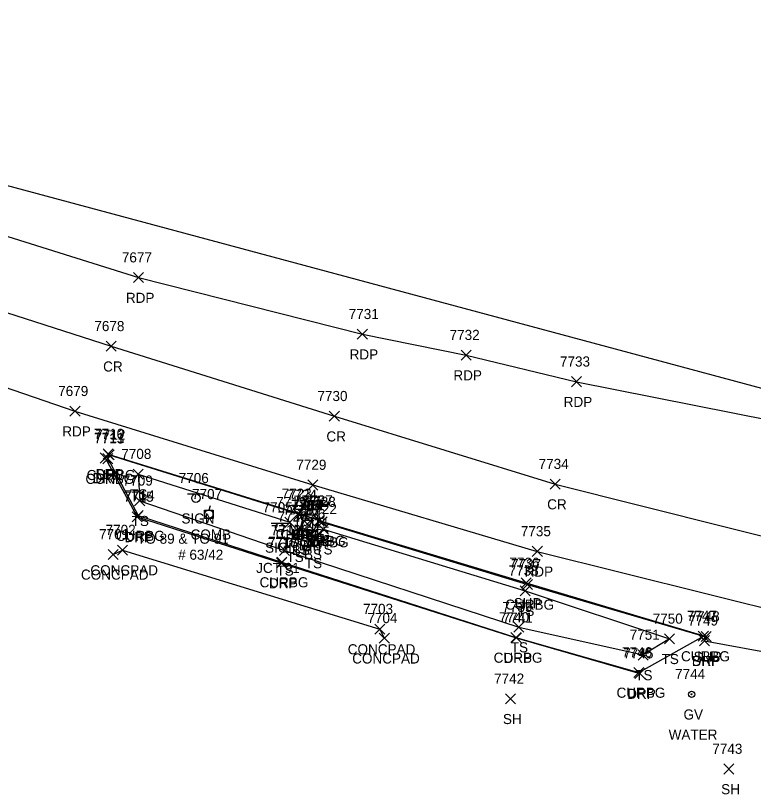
# Model space of a CAD drawing. Extents: x 1678863 to 1683592, y 407783 to 418211.
# Drawn here: x 1682234.2 to 1682380.1, y 417504.5 to 417658.7 of the extents above; entities that cross this region are included whole.
import ezdxf

# ---------------------------------------------------------------- set-up
doc = ezdxf.new("R2010")
doc.units = 0
for name, color, linetype in [('D_A', 7, 'Continuous'), ('D_I', 7, 'Continuous'), ('D_TIC', 7, 'Continuous'), ('DCP', 7, 'Continuous'), ('DS', 7, 'Continuous'), ('L_A', 7, 'Continuous'), ('L_I', 7, 'Continuous'), ('L_TIC', 7, 'Continuous'), ('LELB', 7, 'Continuous'), ('LS', 7, 'Continuous'), ('P_A', 7, 'Continuous'), ('P_I', 7, 'Continuous'), ('P_TIC', 7, 'Continuous'), ('PET', 7, 'Continuous'), ('PRC', 7, 'Continuous'), ('PSP', 7, 'Continuous'), ('R_A', 7, 'Continuous'), ('R_I', 7, 'Continuous'), ('R_TIC', 7, 'Continuous'), ('RC', 7, 'Continuous'), ('RDP', 7, 'Continuous'), ('S_A', 7, 'Continuous'), ('S_C', 7, 'Continuous'), ('S_I', 7, 'Continuous'), ('SSGN', 7, 'Continuous'), ('U_A', 7, 'Continuous'), ('U_C', 7, 'Continuous'), ('U_I', 7, 'Continuous'), ('UP', 7, 'Continuous'), ('UWV', 7, 'Continuous')]:
    doc.layers.add(name, color=color, linetype=linetype)

msp = doc.modelspace()

# ---------------------------------------------------------------- linework, layer by layer
at = {"layer": 'D_TIC'}
for points in [[(1682291.47, 417557.66), (1682293.47, 417559.66)], [(1682293.47, 417557.66), (1682291.47, 417559.66)], [(1682290.53, 417555.84), (1682292.53, 417557.84)], [(1682292.53, 417555.84), (1682290.53, 417557.84)], [(1682291.15, 417556.82), (1682293.15, 417558.82)], [(1682293.15, 417556.82), (1682291.15, 417558.82)]]:
    msp.add_lwpolyline(points, dxfattribs=at)
at = {"layer": 'DCP'}
msp.add_lwpolyline([(1682480.47, 417558.38), (1682116.99, 417656.08)], dxfattribs=at)
at = {"layer": 'DS'}
for p, q in [((1682289.93, 417559.84), (1682293.93, 417559.84)), ((1682289.93, 417555.84), (1682289.93, 417559.84)), ((1682293.93, 417559.84), (1682293.93, 417555.84)), ((1682290.93, 417556.84), (1682290.93, 417558.84)), ((1682290.93, 417558.84), (1682292.93, 417558.84)), ((1682291.94, 417557.84), (1682291.94, 417557.84)), ((1682291.94, 417557.84), (1682291.94, 417557.84)), ((1682292.93, 417558.84), (1682292.93, 417556.84)), ((1682292.93, 417556.84), (1682290.93, 417556.84)), ((1682293.93, 417555.84), (1682289.93, 417555.84))]:
    msp.add_line(p, q, dxfattribs=at)
at = {"layer": 'L_TIC'}
for points in [[(1682257.43, 417566.93), (1682259.43, 417568.93)], [(1682259.43, 417566.93), (1682257.43, 417568.93)], [(1682257.43, 417566.93), (1682259.43, 417568.93)], [(1682259.43, 417566.93), (1682257.43, 417568.93)], [(1682257.73, 417561.66), (1682259.73, 417563.66)], [(1682259.73, 417561.66), (1682257.73, 417563.66)], [(1682290.11, 417558.86), (1682292.11, 417560.86)], [(1682292.11, 417558.86), (1682290.11, 417560.86)], [(1682287.43, 417557.39), (1682289.43, 417559.39)], [(1682289.43, 417557.39), (1682287.43, 417559.39)], [(1682293.22, 417557.72), (1682295.22, 417559.72)], [(1682295.22, 417557.72), (1682293.22, 417559.72)], [(1682289.39, 417555.91), (1682291.39, 417557.91)], [(1682291.39, 417555.91), (1682289.39, 417557.91)], [(1682294.05, 417556.03), (1682296.05, 417558.03)], [(1682296.05, 417556.03), (1682294.05, 417558.03)], [(1682288.35, 417554.54), (1682290.35, 417556.54)], [(1682290.35, 417554.54), (1682288.35, 417556.54)], [(1682291.8, 417555.06), (1682293.8, 417557.06)], [(1682293.8, 417555.06), (1682291.8, 417557.06)], [(1682291.99, 417553.3), (1682293.99, 417555.3)], [(1682293.99, 417553.3), (1682291.99, 417555.3)], [(1682252.47, 417551.04), (1682254.47, 417553.04)], [(1682254.47, 417551.04), (1682252.47, 417553.04)], [(1682254.33, 417551.9), (1682256.33, 417553.9)], [(1682256.33, 417551.9), (1682254.33, 417553.9)], [(1682286.38, 417551.84), (1682288.38, 417553.84)], [(1682288.38, 417551.84), (1682286.38, 417553.84)], [(1682333.98, 417543.85), (1682335.98, 417545.85)], [(1682335.98, 417543.85), (1682333.98, 417545.85)], [(1682305.25, 417536.26), (1682307.25, 417538.26)], [(1682307.25, 417536.26), (1682305.25, 417538.26)], [(1682332.73, 417536.65), (1682334.73, 417538.65)], [(1682334.73, 417536.65), (1682332.73, 417538.65)], [(1682306.12, 417534.44), (1682308.12, 417536.44)], [(1682308.12, 417534.44), (1682306.12, 417536.44)], [(1682362.56, 417534.33), (1682364.56, 417536.33)], [(1682364.56, 417534.33), (1682362.56, 417536.33)], [(1682357.35, 417531.14), (1682359.35, 417533.14)], [(1682359.35, 417531.14), (1682357.35, 417533.14)], [(1682357.35, 417531.14), (1682359.35, 417533.14)], [(1682359.35, 417531.14), (1682357.35, 417533.14)], [(1682331.1, 417522.46), (1682333.1, 417524.46)], [(1682333.1, 417522.46), (1682331.1, 417524.46)], [(1682374.27, 417508.57), (1682376.27, 417510.57)], [(1682376.27, 417508.57), (1682374.27, 417510.57)]]:
    msp.add_lwpolyline(points, dxfattribs=at)
at = {"layer": 'LELB'}
for points in [[(1682258.43, 417567.93), (1682288.43, 417558.39), (1682289.35, 417555.54), (1682292.99, 417554.3), (1682295.05, 417557.03), (1682334.98, 417544.85), (1682363.56, 417535.33), (1682358.35, 417532.14)], [(1682258.43, 417567.93), (1682258.73, 417562.66), (1682287.38, 417552.84), (1682333.73, 417537.65), (1682358.35, 417532.14)], [(1682291.11, 417559.86), (1682290.39, 417556.91), (1682292.8, 417556.06), (1682294.22, 417558.72)]]:
    msp.add_lwpolyline(points, dxfattribs=at)
at = {"layer": 'LS'}
msp.add_lwpolyline([(1682253.47, 417552.04), (1682255.33, 417552.9), (1682306.25, 417537.26), (1682307.12, 417535.44)], dxfattribs=at)
at = {"layer": 'P_TIC'}
for points in [[(1682257.51, 417605.82), (1682259.51, 417607.82)], [(1682259.51, 417605.82), (1682257.51, 417607.82)], [(1682301.78, 417594.62), (1682303.78, 417596.62)], [(1682303.78, 417594.62), (1682301.78, 417596.62)], [(1682252.07, 417592.23), (1682254.07, 417594.23)], [(1682254.07, 417592.23), (1682252.07, 417594.23)], [(1682322.3, 417590.48), (1682324.3, 417592.48)], [(1682324.3, 417590.48), (1682322.3, 417592.48)], [(1682344.13, 417585.22), (1682346.13, 417587.22)], [(1682346.13, 417585.22), (1682344.13, 417587.22)], [(1682244.93, 417579.38), (1682246.93, 417581.38)], [(1682246.93, 417579.38), (1682244.93, 417581.38)], [(1682296.24, 417578.39), (1682298.24, 417580.39)], [(1682298.24, 417578.39), (1682296.24, 417580.39)], [(1682251.5, 417570.91), (1682253.5, 417572.91)], [(1682253.5, 417570.91), (1682251.5, 417572.91)], [(1682291.99, 417564.78), (1682293.99, 417566.78)], [(1682293.99, 417564.78), (1682291.99, 417566.78)], [(1682339.91, 417564.95), (1682341.91, 417566.95)], [(1682341.91, 417564.95), (1682339.91, 417566.95)], [(1682290.11, 417558.86), (1682292.11, 417560.86)], [(1682292.11, 417558.86), (1682290.11, 417560.86)], [(1682293.22, 417557.72), (1682295.22, 417559.72)], [(1682295.22, 417557.72), (1682293.22, 417559.72)], [(1682336.39, 417551.64), (1682338.39, 417553.64)], [(1682338.39, 417551.64), (1682336.39, 417553.64)], [(1682334.18, 417545.39), (1682336.18, 417547.39)], [(1682336.18, 417545.39), (1682334.18, 417547.39)], [(1682369.46, 417533.96), (1682371.46, 417535.96)], [(1682371.46, 417533.96), (1682369.46, 417535.96)], [(1682369.78, 417534.79), (1682371.78, 417536.79)], [(1682371.78, 417534.79), (1682369.78, 417536.79)]]:
    msp.add_lwpolyline(points, dxfattribs=at)
at = {"layer": 'PET'}
for points in [[(1681821.34, 417749.03), (1681866.77, 417735.42), (1681911.5, 417721.23), (1681955.33, 417706.25), (1681997.83, 417692.55), (1682042.13, 417677.99), (1682085.13, 417663.93), (1682128.35, 417649.37), (1682171.76, 417634.89), (1682214.52, 417620.63), (1682258.51, 417606.82), (1682302.78, 417595.62), (1682323.3, 417591.48), (1682345.13, 417586.22), (1682399.35, 417575.41), (1682449.39, 417567.95), (1682481.03, 417563.65)], [(1681812.45, 417721.17), (1681857.02, 417707.58), (1681903.16, 417692.98), (1681946.42, 417679.11), (1681968.39, 417670.98), (1682021.5, 417653.78), (1682032.55, 417650.27), (1682075.8, 417636.63), (1682118.78, 417621.98), (1682153.44, 417610.61), (1682205.43, 417594.3), (1682245.93, 417580.38), (1682292.99, 417565.78), (1682337.39, 417552.64), (1682388.21, 417539.97), (1682439.38, 417527.99), (1682479.06, 417520.79)]]:
    msp.add_lwpolyline(points, dxfattribs=at)
at = {"layer": 'PRC'}
msp.add_lwpolyline([(1681816.31, 417735.56), (1681861.69, 417721.85), (1681907.49, 417707.15), (1681950.48, 417692.95), (1681994.45, 417678.33), (1682037.13, 417663.93), (1682080.9, 417649.79), (1682123.86, 417635.17), (1682167.21, 417620.96), (1682209.59, 417607.23), (1682253.07, 417593.23), (1682297.24, 417579.39), (1682340.91, 417565.95), (1682392.16, 417553.08), (1682443.25, 417542.4), (1682480.44, 417535.79)], dxfattribs=at)
at = {"layer": 'PSP'}
msp.add_lwpolyline([(1682252.5, 417571.91), (1682291.11, 417559.86), (1682294.22, 417558.72), (1682335.18, 417546.39), (1682370.78, 417535.79), (1682370.46, 417534.96), (1682385.56, 417532.15), (1682410.48, 417526.35), (1682449.41, 417518.88), (1682478.17, 417514.13)], dxfattribs=at)
at = {"layer": 'R_TIC'}
for points in [[(1682251.5, 417570.91), (1682253.5, 417572.91)], [(1682253.5, 417570.91), (1682251.5, 417572.91)], [(1682250.9, 417570.12), (1682252.9, 417572.12)], [(1682252.9, 417570.12), (1682250.9, 417572.12)], [(1682251.42, 417569.99), (1682253.42, 417571.99)], [(1682253.42, 417569.99), (1682251.42, 417571.99)], [(1682251.66, 417570.75), (1682253.66, 417572.75)], [(1682253.66, 417570.75), (1682251.66, 417572.75)], [(1682251.66, 417570.75), (1682253.66, 417572.75)], [(1682253.66, 417570.75), (1682251.66, 417572.75)], [(1682257.45, 417558.71), (1682259.45, 417560.71)], [(1682259.45, 417558.71), (1682257.45, 417560.71)], [(1682289.07, 417559.06), (1682291.07, 417561.06)], [(1682291.07, 417559.06), (1682289.07, 417561.06)], [(1682290.11, 417558.86), (1682292.11, 417560.86)], [(1682292.11, 417558.86), (1682290.11, 417560.86)], [(1682257.25, 417558.46), (1682259.25, 417560.46)], [(1682259.25, 417558.46), (1682257.25, 417560.46)], [(1682293.22, 417557.72), (1682295.22, 417559.72)], [(1682295.22, 417557.72), (1682293.22, 417559.72)], [(1682293.82, 417557.45), (1682295.82, 417559.45)], [(1682295.82, 417557.45), (1682293.82, 417559.45)], [(1682285.79, 417549.33), (1682287.79, 417551.33)], [(1682287.79, 417549.33), (1682285.79, 417551.33)], [(1682285.87, 417549.52), (1682287.87, 417551.52)], [(1682287.87, 417549.52), (1682285.87, 417551.52)], [(1682334.45, 417545.1), (1682336.45, 417547.1)], [(1682336.45, 417545.1), (1682334.45, 417547.1)], [(1682332.17, 417534.6), (1682334.17, 417536.6)], [(1682334.17, 417534.6), (1682332.17, 417536.6)], [(1682332.24, 417534.54), (1682334.24, 417536.54)], [(1682334.24, 417534.54), (1682332.24, 417536.54)], [(1682369.24, 417534.88), (1682371.24, 417536.88)], [(1682371.24, 417534.88), (1682369.24, 417536.88)], [(1682369.24, 417534.88), (1682371.24, 417536.88)], [(1682371.24, 417534.88), (1682369.24, 417536.88)], [(1682369.46, 417533.96), (1682371.46, 417535.96)], [(1682371.46, 417533.96), (1682369.46, 417535.96)], [(1682356.47, 417527.67), (1682358.47, 417529.67)], [(1682358.47, 417527.67), (1682356.47, 417529.67)], [(1682356.68, 417527.45), (1682358.68, 417529.45)], [(1682358.68, 417527.45), (1682356.68, 417529.45)]]:
    msp.add_lwpolyline(points, dxfattribs=at)
at = {"layer": 'RC'}
for points in [[(1682252.66, 417571.75), (1682252.42, 417570.99), (1682258.45, 417559.71), (1682286.87, 417550.52), (1682333.17, 417535.6), (1682357.47, 417528.67), (1682370.24, 417535.88)], [(1682252.66, 417571.75), (1682290.07, 417560.06), (1682291.11, 417559.86)], [(1682294.22, 417558.72), (1682294.82, 417558.45), (1682335.45, 417546.1), (1682370.24, 417535.88)]]:
    msp.add_lwpolyline(points, dxfattribs=at)
at = {"layer": 'RDP'}
msp.add_lwpolyline([(1682252.5, 417571.91), (1682251.9, 417571.12), (1682258.25, 417559.46), (1682286.79, 417550.33), (1682333.24, 417535.54), (1682357.68, 417528.45)], dxfattribs=at)
at = {"layer": 'SSGN'}
for p, q in [((1682268.22, 417564), (1682271.55, 417564)), ((1682269.86, 417563.17), (1682269.86, 417563.17)), ((1682284.76, 417558.22), (1682288.09, 417558.22)), ((1682286.4, 417557.39), (1682286.4, 417557.39))]:
    msp.add_line(p, q, dxfattribs=at)
for centre in [(1682269.86, 417563.17), (1682286.4, 417557.39)]:
    msp.add_circle(centre, 0.833, dxfattribs=at)
at = {"layer": 'UP'}
for p, q in [((1682271.58, 417559.14), (1682271.58, 417560.81)), ((1682271.58, 417560.81), (1682273.25, 417560.81)), ((1682272.67, 417561.64), (1682272.42, 417560.81)), ((1682273.25, 417560.81), (1682273.25, 417559.14)), ((1682273.25, 417559.14), (1682271.58, 417559.14)), ((1682272.17, 417558.31), (1682272.42, 417559.14)), ((1682272.42, 417559.98), (1682272.42, 417559.98))]:
    msp.add_line(p, q, dxfattribs=at)
msp.add_circle((1682272.42, 417559.98), 0.833, dxfattribs=at)
at = {"layer": 'UWV'}
for radius in [0.625, 0.0833]:
    msp.add_circle((1682367.91, 417524.36), radius, dxfattribs=at)

# ---------------------------------------------------------------- texts
at = {"layer": 'D_A'}
for s, p in [('DIB', (1682290.25, 417552.82)), ('DI', (1682290.99, 417552.84)), ('P', (1682291.84, 417553.66)), ('P', (1682290.91, 417551.84))]:
    msp.add_text(s, height=2, dxfattribs=at).set_placement(p)
at = {"layer": 'D_I'}
for s, p in [('7785', (1682289.21, 417561.66)), ('7783', (1682288.68, 417560.84)), ('7784', (1682288.89, 417560.82)), ('7786', (1682288.22, 417559.84))]:
    msp.add_text(s, height=2, dxfattribs=at).set_placement(p)
at = {"layer": 'L_A'}
for s, p in [('TS', (1682256.84, 417562.93)), ('TS', (1682256.84, 417562.93)), ('TS', (1682257.14, 417557.66)), ('BS', (1682289.55, 417554.86)), ('TS', (1682286.84, 417553.39)), ('BS', (1682292.67, 417553.72)), ('BS', (1682288.83, 417551.91)), ('BS', (1682291.24, 417551.06)), ('TS', (1682293.46, 417552.03)), ('TS', (1682287.76, 417550.54)), ('TS', (1682291.4, 417549.3)), ('CONCPAD', (1682248.98, 417547.9)), ('TS', (1682285.79, 417547.84)), ('CONCPAD', (1682247.11, 417547.04)), ('TS', (1682333.39, 417539.85)), ('TS', (1682332.14, 417532.65)), ('CONCPAD', (1682299.89, 417532.26)), ('CONCPAD', (1682300.77, 417530.44)), ('TS', (1682361.97, 417530.33)), ('TS', (1682356.76, 417527.14)), ('TS', (1682356.76, 417527.14)), ('SH', (1682330.58, 417518.46)), ('SH', (1682373.76, 417504.57))]:
    msp.add_text(s, height=2, dxfattribs=at).set_placement(p)
at = {"layer": 'L_I'}
for s, p in [('7708', (1682255.09, 417570.93)), ('7708', (1682255.09, 417570.93)), ('7709', (1682255.38, 417565.66)), ('7724', (1682287.85, 417562.86)), ('7727', (1682290.97, 417561.72)), ('7719', (1682285.73, 417561.39)), ('7720', (1682286, 417558.54)), ('7725', (1682287.13, 417559.91)), ('7726', (1682289.49, 417559.06)), ('7722', (1682291.79, 417560.03)), ('7721', (1682290.29, 417557.3)), ('7702', (1682251.99, 417555.9)), ('7718', (1682284.69, 417555.84)), ('7701', (1682250.7, 417555.04)), ('7738', (1682331.72, 417547.85)), ('7703', (1682302.91, 417540.26)), ('7739', (1682330.47, 417540.65)), ('7704', (1682303.78, 417538.44)), ('7750', (1682360.21, 417538.33)), ('7751', (1682355.66, 417535.14)), ('7751', (1682355.66, 417535.14)), ('7742', (1682328.84, 417526.46)), ('7743', (1682372.01, 417512.57))]:
    msp.add_text(s, height=2, dxfattribs=at).set_placement(p)
at = {"layer": 'P_A'}
for s, p in [('RDP', (1682256, 417601.82)), ('RDP', (1682300.26, 417590.62)), ('CR', (1682251.5, 417588.23)), ('RDP', (1682320.79, 417586.48)), ('RDP', (1682342.61, 417581.22)), ('RDP', (1682243.42, 417575.38)), ('CR', (1682295.67, 417574.39)), ('SHP', (1682250.03, 417566.91)), ('RDP', (1682290.47, 417560.78)), ('CR', (1682339.34, 417560.95)), ('SHP', (1682288.65, 417554.86)), ('SHP', (1682291.76, 417553.72)), ('RDP', (1682334.87, 417547.64)), ('SHP', (1682332.72, 417541.39)), ('SHP', (1682368.32, 417530.79)), ('SHP', (1682368, 417529.96))]:
    msp.add_text(s, height=2, dxfattribs=at).set_placement(p)
at = {"layer": 'P_I'}
for s, p in [('7677', (1682255.2, 417609.82)), ('7731', (1682300.08, 417598.62)), ('7678', (1682249.76, 417596.23)), ('7732', (1682320.04, 417594.48)), ('7733', (1682341.87, 417589.22)), ('7679', (1682242.61, 417583.38)), ('7730', (1682293.89, 417582.39)), ('7710', (1682249.72, 417574.91)), ('7729', (1682289.72, 417568.78)), ('7734', (1682337.65, 417568.95)), ('7724', (1682287.85, 417562.86)), ('7727', (1682290.97, 417561.72)), ('7735', (1682334.13, 417555.64)), ('7736', (1682331.87, 417549.39)), ('7748', (1682367.52, 417538.79)), ('7749', (1682367.2, 417537.96))]:
    msp.add_text(s, height=2, dxfattribs=at).set_placement(p)
at = {"layer": 'R_A'}
for s, p in [('CURBG', (1682248.24, 417566.75)), ('CURBG', (1682248.24, 417566.75)), ('DRP', (1682249.98, 417566.91)), ('CURBG', (1682248, 417565.99)), ('DRP', (1682249.39, 417566.12)), ('CURBG', (1682254.03, 417554.71)), ('DRP', (1682255.73, 417554.46)), ('CURBG', (1682285.65, 417555.06)), ('CURBG', (1682286.69, 417554.86)), ('CURBG', (1682289.81, 417553.72)), ('CURBG', (1682290.41, 417553.45)), ('CURBG', (1682282.45, 417545.52)), ('DRP', (1682284.28, 417545.33)), ('CURBG', (1682331.04, 417541.1)), ('CURBG', (1682365.82, 417530.88)), ('CURBG', (1682365.82, 417530.88)), ('CURBG', (1682328.75, 417530.6)), ('DRP', (1682330.73, 417530.54)), ('DRP', (1682367.95, 417529.96)), ('CURBG', (1682353.06, 417523.67)), ('DRP', (1682355.17, 417523.45))]:
    msp.add_text(s, height=2, dxfattribs=at).set_placement(p)
at = {"layer": 'R_I'}
for s, p in [('7710', (1682249.72, 417574.91)), ('7713', (1682249.72, 417573.99)), ('7711', (1682249.77, 417574.12)), ('7712', (1682249.96, 417574.75)), ('7712', (1682249.96, 417574.75)), ('7715', (1682255.55, 417562.46)), ('7714', (1682255.75, 417562.71)), ('7723', (1682286.81, 417563.06)), ('7724', (1682287.85, 417562.86)), ('7727', (1682290.97, 417561.72)), ('7728', (1682291.57, 417561.45)), ('7716', (1682284.05, 417553.33)), ('7717', (1682284.17, 417553.52)), ('7737', (1682332.19, 417549.1)), ('7740', (1682329.82, 417538.6)), ('7741', (1682330.54, 417538.54)), ('7747', (1682366.98, 417538.88)), ('7747', (1682366.98, 417538.88)), ('7749', (1682367.2, 417537.96)), ('7746', (1682354.16, 417531.67)), ('7745', (1682354.42, 417531.45))]:
    msp.add_text(s, height=2, dxfattribs=at).set_placement(p)
at = {"layer": 'S_A'}
for p in [(1682267, 417558.15), (1682283.54, 417552.37)]:
    msp.add_text('SIGN', height=2, dxfattribs=at).set_placement(p)
at = {"layer": 'S_C'}
for s, p in [('TO 89 & TO 91', (1682258.22, 417554.15)), ('JCT 91', (1682281.77, 417548.37))]:
    msp.add_text(s, height=2, dxfattribs=at).set_placement(p)
at = {"layer": 'S_I'}
for s, p in [('7706', (1682266.45, 417566.15)), ('7705', (1682283.04, 417560.37))]:
    msp.add_text(s, height=2, dxfattribs=at).set_placement(p)
at = {"layer": 'U_A'}
for s, p in [('COMB', (1682268.8, 417554.98)), ('GV', (1682366.31, 417519.36))]:
    msp.add_text(s, height=2, dxfattribs=at).set_placement(p)
at = {"layer": 'U_C'}
for s, p in [('# 63/42', (1682266.34, 417550.98)), ('WATER', (1682363.37, 417515.36))]:
    msp.add_text(s, height=2, dxfattribs=at).set_placement(p)
at = {"layer": 'U_I'}
for s, p in [('7707', (1682269.08, 417562.98)), ('7744', (1682364.65, 417527.36))]:
    msp.add_text(s, height=2, dxfattribs=at).set_placement(p)

doc.saveas('drawing.dxf')
